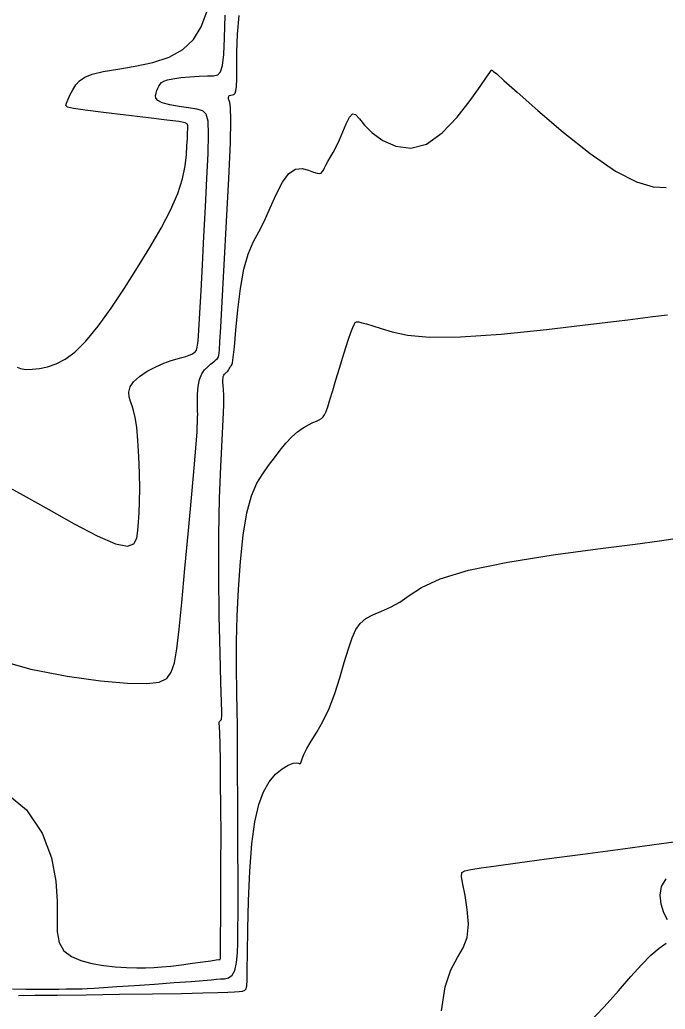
# Model space of a CAD drawing. Extents: x 2566142 to 2571431, y 418755 to 421584.
# Drawn here: x 2567553.9 to 2567768.3, y 420100.3 to 420429 of the extents above; entities that cross this region are included whole.
import ezdxf

# ---------------------------------------------------------------- set-up
doc = ezdxf.new("R2010")
doc.units = 0
doc.layers.add('Contour_ADS_Major', color=7, linetype='Continuous')
doc.layers.add('Contour_ADS_Minor', color=7, linetype='Continuous')

msp = doc.modelspace()

# ---------------------------------------------------------------- linework, layer by layer
at = {"layer": 'Contour_ADS_Major'}
for points in [[(2567610.41, 420410.06), (2567613.49, 420410.28), (2567616.21, 420410.38), (2567618.24, 420410.41), (2567619.65, 420410.69), (2567620.58, 420411.68), (2567621.19, 420413.79), (2567621.61, 420417.42), (2567621.88, 420422.89), (2567622.06, 420430.49)], [(2567547.27, 420275.22), (2567555.01, 420271), (2567563.46, 420266.24), (2567571.93, 420261.52), (2567579.61, 420257.5), (2567585.7, 420254.86), (2567589.63, 420254.08), (2567591.76, 420254.88), (2567592.7, 420256.77), (2567593.04, 420259.29), (2567593.3, 420262.08), (2567593.52, 420265.2), (2567593.69, 420268.85), (2567593.74, 420273.23), (2567593.66, 420278.39), (2567593.45, 420283.9), (2567593.12, 420289.17), (2567592.71, 420293.63), (2567592.22, 420296.88), (2567591.69, 420299.12), (2567591.16, 420300.76), (2567590.65, 420302.16), (2567590.25, 420303.66), (2567590.13, 420305.27), (2567590.52, 420306.98), (2567591.64, 420308.74), (2567593.61, 420310.51), (2567596.19, 420312.21), (2567599.02, 420313.72), (2567601.75, 420314.94), (2567604.12, 420315.8), (2567606.1, 420316.38), (2567607.73, 420316.79), (2567609.06, 420317.14), (2567610.15, 420317.52), (2567611.01, 420317.92), (2567611.68, 420318.34), (2567612.19, 420318.74), (2567612.56, 420319.19), (2567612.85, 420320.16), (2567613.11, 420322.21), (2567613.38, 420325.87), (2567613.71, 420331.54), (2567614.11, 420338.93), (2567614.56, 420347.58), (2567615.05, 420357.03), (2567615.57, 420366.8), (2567616.06, 420376.2), (2567616.41, 420384.52), (2567616.57, 420391.03), (2567616.42, 420395.26), (2567615.83, 420397.61), (2567614.64, 420398.72), (2567612.69, 420399.23), (2567609.94, 420399.67), (2567606.78, 420400.16), (2567603.7, 420400.73), (2567601.22, 420401.38), (2567599.71, 420402.13), (2567599.04, 420402.95), (2567598.93, 420403.8), (2567599.12, 420404.65), (2567599.39, 420405.48), (2567599.7, 420406.25), (2567600.06, 420406.96), (2567600.46, 420407.59), (2567600.96, 420408.13), (2567601.7, 420408.6), (2567602.91, 420409.01), (2567604.76, 420409.39), (2567607.36, 420409.75), (2567610.41, 420410.06)], [(2567695.24, 420107.69), (2567697.12, 420113.4), (2567699.27, 420117.41), (2567701.23, 420120.67), (2567702.55, 420124.14), (2567702.92, 420128.5), (2567702.54, 420133.35), (2567701.8, 420138.02), (2567701.04, 420141.83), (2567700.61, 420144.29), (2567700.77, 420145.63), (2567701.74, 420146.29), (2567703.78, 420146.69), (2567707.13, 420147.19), (2567712.16, 420147.91), (2567719.28, 420148.89), (2567728.87, 420150.19), (2567740.98, 420151.82), (2567754.28, 420153.6), (2567767.1, 420155.33), (2567777.76, 420156.79)], [(2567693.99, 420099.68), (2567695.24, 420107.69)]]:
    msp.add_lwpolyline(points, dxfattribs=at)
at = {"layer": 'Contour_ADS_Minor'}
for points in [[(2567545.38, 420216.69), (2567557.56, 420213.26), (2567569.62, 420210.89), (2567580.64, 420209.39), (2567589.68, 420208.61), (2567596.08, 420208.42), (2567600.22, 420208.89), (2567602.72, 420210.12), (2567604.2, 420212.22), (2567605.23, 420215.38), (2567606.05, 420219.98), (2567606.8, 420226.48), (2567607.66, 420235.36), (2567608.73, 420246.72), (2567609.91, 420259.27), (2567611.02, 420271.37), (2567611.92, 420281.39), (2567612.48, 420288.1), (2567612.76, 420291.99), (2567612.85, 420293.97), (2567612.87, 420294.95), (2567612.88, 420295.69), (2567612.91, 420296.33), (2567612.94, 420296.87), (2567612.96, 420297.28), (2567612.97, 420297.61), (2567612.97, 420298.04), (2567612.95, 420298.79), (2567612.91, 420300.11), (2567612.88, 420302.11), (2567612.92, 420304.56), (2567613.12, 420307.12), (2567613.56, 420309.45), (2567614.31, 420311.3), (2567615.26, 420312.68), (2567616.29, 420313.72), (2567617.25, 420314.51), (2567618.05, 420315.16), (2567618.68, 420315.68), (2567619.15, 420316.11), (2567619.5, 420316.45), (2567619.75, 420316.73), (2567619.92, 420317.05), (2567620.03, 420317.5), (2567620.11, 420318.19), (2567620.2, 420319.38), (2567620.35, 420321.94), (2567620.63, 420326.89), (2567621.11, 420335.28), (2567621.8, 420347.56), (2567622.59, 420361.99), (2567623.32, 420376.27), (2567623.82, 420388.08), (2567623.98, 420395.71), (2567623.88, 420399.79), (2567623.64, 420401.53), (2567623.39, 420402.14), (2567623.24, 420402.62), (2567623.21, 420403.12), (2567623.32, 420403.55), (2567623.58, 420403.85), (2567624, 420403.97), (2567624.49, 420404.02), (2567624.99, 420404.17), (2567625.41, 420404.55), (2567625.69, 420405.36), (2567625.85, 420406.85), (2567625.93, 420409.32), (2567625.96, 420413.06), (2567626.02, 420418.21), (2567626.23, 420424.21), (2567626.76, 420430.38)], [(2567552.99, 420313.58), (2567554.14, 420313.09), (2567555.83, 420312.84), (2567557.96, 420312.85), (2567560.43, 420313.14), (2567563.1, 420313.73), (2567565.91, 420314.66), (2567568.9, 420316.19), (2567572.17, 420318.6), (2567575.8, 420322.19), (2567579.85, 420327.14), (2567584.19, 420333.14), (2567588.63, 420339.78), (2567592.99, 420346.64), (2567597.1, 420353.34), (2567600.8, 420359.74), (2567603.93, 420365.74), (2567606.32, 420371.23), (2567607.89, 420376.13), (2567608.78, 420380.41), (2567609.21, 420384.08), (2567609.4, 420387.12), (2567609.53, 420389.55), (2567609.62, 420391.42), (2567609.68, 420392.79), (2567609.7, 420393.74), (2567609.58, 420394.35), (2567608.8, 420394.77), (2567606.73, 420395.15), (2567602.76, 420395.65), (2567596.58, 420396.39), (2567589.14, 420397.28), (2567581.71, 420398.17), (2567575.57, 420398.92), (2567571.66, 420399.46), (2567569.72, 420399.92), (2567569.15, 420400.47), (2567569.38, 420401.3), (2567569.89, 420402.55), (2567570.6, 420404.1), (2567571.48, 420405.75), (2567572.51, 420407.34), (2567573.75, 420408.73), (2567575.45, 420409.9), (2567577.95, 420410.91), (2567581.57, 420411.78), (2567586.47, 420412.59), (2567592.19, 420413.52), (2567598.08, 420414.78), (2567603.53, 420416.59), (2567608.02, 420419.13), (2567611.53, 420422.46), (2567614.17, 420426.6), (2567616.03, 420431.57)], [(2567624.8, 420316.81), (2567625.16, 420320.3), (2567625.64, 420325.81), (2567626.29, 420332.63), (2567627.16, 420339.74), (2567628.3, 420346.16), (2567629.74, 420351.15), (2567631.41, 420355.08), (2567633.24, 420358.56), (2567635.15, 420362.23), (2567637.09, 420366.52), (2567639.06, 420370.98), (2567641.1, 420374.99), (2567643.24, 420377.92), (2567645.49, 420379.33), (2567647.71, 420379.53), (2567649.75, 420379.04), (2567651.42, 420378.38), (2567652.63, 420377.98), (2567653.44, 420377.87), (2567653.98, 420378.03), (2567654.37, 420378.42), (2567654.72, 420379), (2567655.11, 420379.77), (2567655.58, 420380.73), (2567656.2, 420381.88), (2567657.01, 420383.24), (2567657.97, 420384.85), (2567659.03, 420386.79), (2567660.13, 420389.11), (2567661.24, 420391.8), (2567662.33, 420394.46), (2567663.39, 420396.59), (2567664.41, 420397.71), (2567665.43, 420397.47), (2567666.69, 420396.1), (2567668.45, 420393.95), (2567670.99, 420391.4), (2567674.52, 420388.86), (2567678.85, 420386.95), (2567683.75, 420386.33), (2567688.96, 420387.69), (2567694.21, 420391.39), (2567699.17, 420396.58), (2567703.48, 420402.12), (2567706.81, 420406.86), (2567708.91, 420409.92), (2567710.01, 420411.51), (2567710.45, 420412.12), (2567710.55, 420412.23), (2567710.62, 420412.24), (2567710.7, 420412.22), (2567710.82, 420412.17), (2567710.98, 420412.08), (2567711.3, 420411.85), (2567712.33, 420410.97), (2567714.73, 420408.86), (2567719.16, 420404.93), (2567725.99, 420398.88), (2567734.43, 420391.66), (2567743.38, 420384.52), (2567751.77, 420378.69), (2567758.72, 420375.11), (2567764.27, 420373.49), (2567768.66, 420373.21)], [(2567646.17, 420292.05), (2567648.05, 420293.37), (2567649.78, 420294.38), (2567651.26, 420295.13), (2567652.44, 420295.68), (2567653.35, 420296.11), (2567654.06, 420296.54), (2567654.63, 420297.05), (2567655.13, 420297.75), (2567655.63, 420298.82), (2567656.2, 420300.41), (2567656.92, 420302.7), (2567657.84, 420305.78), (2567658.91, 420309.4), (2567660.04, 420313.21), (2567661.16, 420316.88), (2567662.19, 420320.12), (2567663.1, 420322.86), (2567663.87, 420325.06), (2567664.48, 420326.7), (2567664.92, 420327.79), (2567665.31, 420328.39), (2567665.79, 420328.63), (2567666.5, 420328.58), (2567667.56, 420328.35), (2567669.09, 420327.92), (2567671.18, 420327.27), (2567673.93, 420326.38), (2567677.54, 420325.29), (2567682.64, 420324.25), (2567689.97, 420323.58), (2567700.25, 420323.61), (2567713.76, 420324.53), (2567728.91, 420326.06), (2567743.65, 420327.8), (2567755.92, 420329.33), (2567764.2, 420330.35), (2567769.03, 420330.94)], [(2567547.86, 420173.27), (2567556.04, 420166.53), (2567561.33, 420158.71), (2567564.38, 420150.57), (2567565.81, 420142.85), (2567566.25, 420136.15), (2567566.24, 420130.56), (2567566.29, 420126), (2567566.92, 420122.41), (2567568.53, 420119.71), (2567571.02, 420117.76), (2567574.19, 420116.4), (2567577.81, 420115.46), (2567581.67, 420114.8), (2567585.58, 420114.36), (2567589.33, 420114.11), (2567592.74, 420114), (2567595.68, 420113.99), (2567598.37, 420114.09), (2567601.08, 420114.3), (2567604.1, 420114.62), (2567607.59, 420115.06), (2567611.25, 420115.54), (2567614.65, 420116), (2567617.38, 420116.38), (2567619.12, 420116.62), (2567620.04, 420116.76), (2567620.4, 420116.83), (2567620.48, 420116.89), (2567620.5, 420117.09), (2567620.52, 420117.96), (2567620.54, 420120.14), (2567620.57, 420124.28), (2567620.62, 420130.78), (2567620.67, 420139.11), (2567620.71, 420148.48), (2567620.72, 420158.14), (2567620.68, 420167.37), (2567620.6, 420175.74), (2567620.5, 420182.86), (2567620.39, 420188.36), (2567620.28, 420192), (2567620.18, 420194.1), (2567620.13, 420195.14), (2567620.15, 420195.59), (2567620.24, 420195.85), (2567620.39, 420196.02), (2567620.55, 420196.14), (2567620.7, 420196.24), (2567620.79, 420196.35), (2567620.85, 420196.5), (2567620.89, 420196.69), (2567620.91, 420196.95), (2567620.94, 420197.45), (2567620.94, 420198.96), (2567620.87, 420202.43), (2567620.71, 420208.8), (2567620.45, 420218.62), (2567620.16, 420230.96), (2567619.95, 420244.49), (2567619.94, 420257.89), (2567620.19, 420270.03), (2567620.61, 420280.56), (2567621.07, 420289.32), (2567621.43, 420296.13), (2567621.61, 420300.94), (2567621.62, 420304.11), (2567621.55, 420306.12), (2567621.45, 420307.45), (2567621.37, 420308.48), (2567621.35, 420309.32), (2567621.38, 420309.99), (2567621.47, 420310.52), (2567621.64, 420310.92), (2567621.85, 420311.23), (2567622.09, 420311.47), (2567622.33, 420311.67), (2567622.55, 420311.86), (2567622.76, 420312.05), (2567622.97, 420312.29), (2567623.18, 420312.59), (2567623.41, 420312.96), (2567623.64, 420313.37), (2567623.88, 420313.74), (2567624.1, 420314.03), (2567624.31, 420314.29), (2567624.53, 420315.01), (2567624.8, 420316.81)], [(2567551.39, 420107.02), (2567555.82, 420106.95), (2567559.96, 420106.93), (2567563.66, 420106.94), (2567566.79, 420106.96), (2567569.27, 420106.98), (2567571.25, 420107.01), (2567572.94, 420107.04), (2567574.54, 420107.09), (2567576.3, 420107.16), (2567578.56, 420107.28), (2567581.7, 420107.47), (2567586.12, 420107.76), (2567591.99, 420108.16), (2567598.64, 420108.62), (2567605.2, 420109.09), (2567610.79, 420109.51), (2567614.79, 420109.83), (2567617.43, 420110.07), (2567619.19, 420110.22), (2567620.55, 420110.32), (2567621.9, 420110.4), (2567623.22, 420110.72), (2567624.39, 420111.56), (2567625.31, 420113.18), (2567625.89, 420115.75), (2567626.2, 420118.94), (2567626.32, 420122.29), (2567626.35, 420125.37), (2567626.36, 420127.98), (2567626.37, 420131.03), (2567626.37, 420135.69), (2567626.37, 420143.14), (2567626.35, 420154.08), (2567626.32, 420167.35), (2567626.25, 420181.29), (2567626.16, 420194.28), (2567626.03, 420205.1), (2567625.92, 420214.2), (2567625.92, 420222.48), (2567626.09, 420230.82), (2567626.49, 420239.83), (2567627.16, 420249.05), (2567628.1, 420257.75), (2567629.35, 420265.18), (2567630.9, 420270.83), (2567632.67, 420274.99), (2567634.59, 420278.16), (2567636.55, 420280.85), (2567638.49, 420283.47), (2567640.4, 420286), (2567642.31, 420288.33), (2567644.23, 420290.38), (2567646.17, 420292.05)], [(2567677.03, 420233.81), (2567680.11, 420235.52), (2567683.26, 420237.76), (2567687.37, 420240.4), (2567693.56, 420243.25), (2567702.93, 420246.11), (2567716.02, 420248.8), (2567731.12, 420251.21), (2567745.97, 420253.24), (2567758.28, 420254.81), (2567766.37, 420255.86), (2567770.81, 420256.49)], [(2567553.41, 420104.82), (2567558.88, 420104.88), (2567566.24, 420104.95), (2567575.94, 420105.07), (2567586.97, 420105.21), (2567597.96, 420105.37), (2567607.56, 420105.53), (2567614.73, 420105.69), (2567619.68, 420105.84), (2567622.99, 420105.96), (2567625.19, 420106.06), (2567626.75, 420106.13), (2567627.86, 420106.27), (2567628.59, 420106.55), (2567629.04, 420107.08), (2567629.28, 420108.04), (2567629.4, 420109.93), (2567629.45, 420113.35), (2567629.49, 420118.88), (2567629.6, 420126.83), (2567629.83, 420136.32), (2567630.26, 420146.18), (2567630.95, 420155.23), (2567631.94, 420162.56), (2567633.25, 420168.22), (2567634.86, 420172.53), (2567636.74, 420175.81), (2567638.85, 420178.32), (2567641.01, 420180.15), (2567643.02, 420181.36), (2567644.67, 420181.99), (2567645.8, 420182.13), (2567646.51, 420181.99), (2567646.91, 420181.83), (2567647.14, 420181.91), (2567647.35, 420182.43), (2567647.67, 420183.42), (2567648.25, 420184.9), (2567649.23, 420186.85), (2567650.72, 420189.28), (2567652.57, 420192.26), (2567654.6, 420195.86), (2567656.62, 420200.14), (2567658.49, 420205.1), (2567660.18, 420210.37), (2567661.69, 420215.5), (2567663.03, 420220.04), (2567664.25, 420223.64), (2567665.49, 420226.38), (2567666.94, 420228.45), (2567668.8, 420230.02), (2567671.2, 420231.29), (2567674, 420232.48), (2567677.03, 420233.81)], [(2567769.04, 420129.93), (2567767.85, 420132.32), (2567766.96, 420135.12), (2567766.64, 420138.11), (2567767.11, 420141.02), (2567768.63, 420143.56)], [(2567722.24, 420032.19), (2567719.37, 420034.77), (2567717.62, 420038.05), (2567716.71, 420042.13), (2567716.25, 420047.1), (2567715.85, 420053.04), (2567715.23, 420059.87), (2567714.6, 420066.81), (2567714.29, 420072.94), (2567714.63, 420077.31), (2567715.9, 420079.36), (2567718.16, 420079.96), (2567721.42, 420080.32), (2567725.69, 420081.67), (2567730.9, 420084.93), (2567736.67, 420089.72), (2567742.53, 420095.34), (2567748.02, 420101.11), (2567752.79, 420106.42), (2567756.87, 420111.1), (2567760.4, 420115.06), (2567763.53, 420118.22), (2567766.33, 420120.54), (2567768.66, 420122.25)]]:
    msp.add_lwpolyline(points, dxfattribs=at)

doc.saveas('drawing.dxf')
